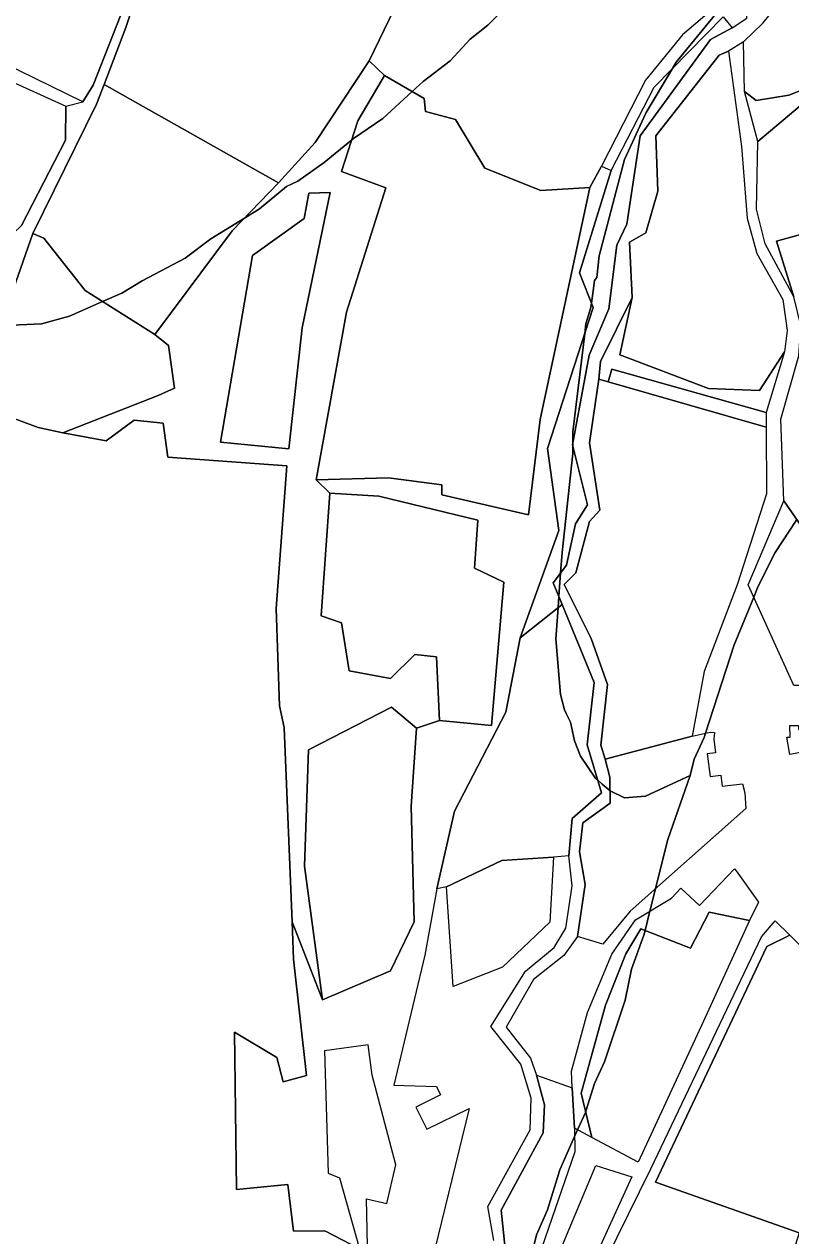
# Model space of a CAD drawing. Extents: x -477304 to -465429, y -1159113 to -1149210.
# Drawn here: x -470564 to -470353, y -1155441.1 to -1155107.6 of the extents above; entities that cross this region are included whole.
import ezdxf

# ---------------------------------------------------------------- set-up
doc = ezdxf.new("R2010")
doc.units = 0
for name, color, linetype in [('BPEJ_s', 7, 'Continuous'), ('PUPFL_s', 7, 'Continuous'), ('trav_porost_s', 7, 'Continuous'), ('voda_s', 7, 'Continuous'), ('zahrada_s', 7, 'Continuous')]:
    doc.layers.add(name, color=color, linetype=linetype)

msp = doc.modelspace()

# ---------------------------------------------------------------- linework, layer by layer
at = {"layer": 'BPEJ_s'}
for points in [[(-470428.51, -1155100.02), (-470436.37, -1155107.88), (-470441.26, -1155111.7), (-470446.78, -1155117.65), (-470454.22, -1155123.39), (-470457.19, -1155126.13), (-470465.27, -1155133.59), (-470473.34, -1155139.11), (-470473.88, -1155139.55), (-470481.42, -1155145.7), (-470488.64, -1155150.8), (-470491.83, -1155152.29), (-470499.26, -1155158.45), (-470503.37, -1155160.99), (-470512.65, -1155166.74), (-470519.66, -1155172.05), (-470531.51, -1155178.3), (-470537.08, -1155181.61), (-470542.41, -1155183.96), (-470551.53, -1155187.98), (-470559.18, -1155190.11), (-470569.38, -1155190.53)], [(-470569.38, -1155190.53), (-470559.18, -1155190.11), (-470551.53, -1155187.98), (-470542.41, -1155183.96), (-470537.08, -1155181.61), (-470531.51, -1155178.3), (-470519.66, -1155172.05), (-470512.65, -1155166.74), (-470503.37, -1155160.99), (-470499.26, -1155158.45), (-470491.83, -1155152.29), (-470488.64, -1155150.8), (-470481.42, -1155145.7), (-470473.88, -1155139.55), (-470473.34, -1155139.11), (-470465.27, -1155133.59), (-470457.19, -1155126.13), (-470454.22, -1155123.39), (-470446.78, -1155117.65), (-470441.26, -1155111.7), (-470436.37, -1155107.88), (-470428.51, -1155100.02)], [(-470368.59, -1155098.53), (-470384.52, -1155118.08), (-470385.59, -1155119.85), (-470392.81, -1155131.89), (-470398.76, -1155144.85), (-470405.77, -1155171.41), (-470406.41, -1155177.36), (-470407.05, -1155178.21), (-470407.44, -1155181.05), (-470407.9, -1155184.36), (-470408.11, -1155185.86), (-470409.39, -1155190.11), (-470409.71, -1155192.75), (-470413, -1155219.85), (-470413, -1155223.03), (-470413, -1155223.62), (-470413, -1155225.8), (-470415.97, -1155253), (-470416.38, -1155258.67), (-470416.84, -1155265.13), (-470416.94, -1155266.59), (-470417.06, -1155268.29), (-470417.67, -1155276.8), (-470416.4, -1155292.1), (-470415.86, -1155294.23), (-470415.33, -1155296.35), (-470414.73, -1155297.55), (-470413.64, -1155299.75), (-470412.57, -1155304.85), (-470410.87, -1155309.1), (-470406.81, -1155315.06), (-470406.18, -1155315.64), (-470404.88, -1155316.79), (-470402.76, -1155318.67), (-470398.76, -1155320.57), (-470393.02, -1155320.14), (-470380.66, -1155314.46), (-470386.86, -1155332.04), (-470388.4, -1155338.17), (-470390.25, -1155345.58), (-470391.8, -1155351.79), (-470393.11, -1155357.05), (-470393.45, -1155358.39), (-470396.85, -1155367.74), (-470398.55, -1155376.24), (-470404.28, -1155393.24), (-470407.05, -1155399.19), (-470409.39, -1155406.84), (-470409.46, -1155407), (-470411.68, -1155411.95), (-470412.49, -1155413.76), (-470416.61, -1155422.98), (-470420.01, -1155434.03), (-470421.28, -1155436.94), (-470422.98, -1155440.83), (-470424.68, -1155447.63)], [(-470415.86, -1155294.23), (-470416.4, -1155292.1), (-470417.67, -1155276.8), (-470417.06, -1155268.29), (-470416.94, -1155266.59), (-470416.84, -1155265.13), (-470416.38, -1155258.67), (-470415.97, -1155253), (-470413, -1155225.8), (-470413, -1155223.62), (-470413, -1155223.03), (-470413, -1155219.85), (-470409.71, -1155192.75), (-470409.39, -1155190.11), (-470408.11, -1155185.86), (-470407.9, -1155184.36), (-470407.44, -1155181.05), (-470407.05, -1155178.21), (-470406.41, -1155177.36), (-470405.77, -1155171.41), (-470398.76, -1155144.85), (-470392.81, -1155131.89), (-470385.59, -1155119.85), (-470384.52, -1155118.08), (-470368.59, -1155098.53)], [(-470351.32, -1155243.99), (-470357.33, -1155253), (-470362, -1155262.35), (-470363.21, -1155265.32), (-470364.68, -1155268.92), (-470368.59, -1155278.5), (-470376.48, -1155302.79), (-470376.87, -1155304), (-470379.64, -1155309.95), (-470380.66, -1155314.46), (-470393.02, -1155320.14), (-470398.76, -1155320.57), (-470402.76, -1155318.67), (-470404.88, -1155316.79), (-470406.18, -1155315.64), (-470406.81, -1155315.06), (-470410.87, -1155309.1), (-470412.57, -1155304.85), (-470413.64, -1155299.75), (-470414.73, -1155297.55), (-470415.33, -1155296.35), (-470415.86, -1155294.23)], [(-470379.64, -1155309.95), (-470376.87, -1155304), (-470376.48, -1155302.79), (-470368.59, -1155278.5), (-470364.68, -1155268.92), (-470363.21, -1155265.32), (-470362, -1155262.35), (-470357.33, -1155253), (-470351.32, -1155243.99)], [(-470424.68, -1155447.63), (-470422.98, -1155440.83), (-470421.28, -1155436.94), (-470420.01, -1155434.03), (-470416.61, -1155422.98), (-470412.49, -1155413.76), (-470411.68, -1155411.95), (-470409.46, -1155407), (-470409.39, -1155406.84), (-470407.05, -1155399.19), (-470404.28, -1155393.24), (-470398.55, -1155376.24), (-470396.85, -1155367.74), (-470393.45, -1155358.39), (-470393.11, -1155357.05), (-470391.8, -1155351.79), (-470390.25, -1155345.58), (-470388.4, -1155338.17), (-470386.86, -1155332.04), (-470380.66, -1155314.46), (-470379.64, -1155309.95)]]:
    msp.add_lwpolyline(points, dxfattribs=at)
at = {"layer": 'PUPFL_s'}
msp.add_lwpolyline([(-470372.99, -1155102.19), (-470382.77, -1155110.5), (-470393.02, -1155122.99), (-470405.13, -1155146.69), (-470408.31, -1155152.57), (-470421.83, -1155153.39), (-470437.24, -1155147.28), (-470445.3, -1155133.82), (-470453.54, -1155131.61), (-470453.91, -1155128.03), (-470464.8, -1155121.73), (-470469.07, -1155117.67), (-470460.77, -1155100.52)], dxfattribs=at)
for points in [[(-470413.06, -1155223.37), (-470408.94, -1155239.92), (-470412.24, -1155245.14), (-470414.76, -1155256.53), (-470418.4, -1155261.35), (-470415.91, -1155267.38), (-470427.46, -1155276.52), (-470416.83, -1155247), (-470419.98, -1155224.41), (-470407.4, -1155185.64), (-470411.17, -1155176.01), (-470402.43, -1155147.88), (-470390.6, -1155124.97), (-470371.61, -1155105.58), (-470369.13, -1155108.63), (-470375.09, -1155111.79), (-470394.5, -1155138.35), (-470398.09, -1155162.7), (-470400.92, -1155168.43), (-470403.12, -1155185.92), (-470408.53, -1155198.7)], [(-470576.01, -1155212.8), (-470583.65, -1155220.68), (-470570.2, -1155189.9), (-470561.58, -1155165.26), (-470558.55, -1155166.54), (-470547.2, -1155180.95), (-470528.01, -1155193), (-470524.3, -1155196.06), (-470522.57, -1155207.76), (-470527.13, -1155209.81), (-470553.36, -1155220.1), (-470560.09, -1155218.59)]]:
    msp.add_lwpolyline(points, close=True, dxfattribs=at)
at = {"layer": 'trav_porost_s'}
for points in [[(-470586.37, -1155050), (-470579.34, -1155038.23), (-470564.99, -1155000.4), (-470570.46, -1154970.48), (-470563.19, -1154961.01), (-470555.71, -1154963.47), (-470551.75, -1154970.89), (-470553.52, -1154975.58), (-470542.77, -1154983.12), (-470538.37, -1154992.52), (-470511.14, -1155003.89), (-470522.88, -1155060.42), (-470528.36, -1155078.84), (-470532.68, -1155086.75), (-470536.35, -1155102.45), (-470545, -1155124.37), (-470547.88, -1155128.95), (-470582.97, -1155111.85), (-470585.65, -1155107.19), (-470591.99, -1155078.43), (-470600.54, -1155063.62), (-470589.6, -1155061.09)], [(-470469.07, -1155117.67), (-470483.92, -1155140.14), (-470494, -1155151.26), (-470541.99, -1155124.18), (-470535.97, -1155108.49), (-470527.81, -1155084.23), (-470510.94, -1155025.05), (-470456.76, -1155052.76), (-470460.18, -1155057.24), (-470461.86, -1155069.86), (-470459.68, -1155090.76), (-470460.77, -1155100.52)], [(-470353.55, -1155127.14), (-470362.55, -1155128.64), (-470365.76, -1155126.11), (-470366, -1155112.47), (-470360.66, -1155107.25), (-470355.2, -1155100.41), (-470357.55, -1155095.35), (-470349.03, -1155083.5), (-470337.86, -1155080.46), (-470336.03, -1155086.12), (-470334.25, -1155091.39), (-470323.39, -1155110.39), (-470326.24, -1155112.14), (-470327.22, -1155118.22), (-470333, -1155124.27), (-470344.22, -1155123.48)], [(-470552.56, -1155130.19), (-470552.6, -1155139.55), (-470564.75, -1155163.03), (-470576.29, -1155174.04), (-470581.39, -1155186.81), (-470597, -1155199.13), (-470620.44, -1155190.6), (-470610.92, -1155171.85), (-470591.2, -1155112.64), (-470586.59, -1155114.73)], [(-470483.67, -1155233.06), (-470479.83, -1155236.68), (-470482.28, -1155270.51), (-470476.62, -1155272.39), (-470474.58, -1155285.61), (-470463.16, -1155287.69), (-470456.46, -1155281.08), (-470450.48, -1155281.77), (-470449.7, -1155299.3), (-470455.99, -1155301.37), (-470462.91, -1155295.62), (-470485.74, -1155307.32), (-470486.81, -1155339.35), (-470481.91, -1155376.2), (-470490.27, -1155354.74), (-470492.47, -1155301.25), (-470493.73, -1155295.24), (-470494.61, -1155268.43), (-470491.72, -1155229.22), (-470524.43, -1155226.77), (-470525.75, -1155217.45), (-470533.74, -1155216.63), (-470541.41, -1155222.3), (-470553.36, -1155220.1), (-470527.13, -1155209.81), (-470522.57, -1155207.76), (-470524.3, -1155196.06), (-470528.01, -1155193), (-470506.75, -1155164.5), (-470494, -1155151.26), (-470483.92, -1155140.14), (-470469.07, -1155117.67), (-470464.8, -1155121.73), (-470472.16, -1155134.19), (-470476.65, -1155148.2), (-470464.45, -1155152.7), (-470475.27, -1155186.87)], [(-470355.22, -1155183.36), (-470354.03, -1155191.92), (-470354.75, -1155197.78), (-470361.66, -1155208.48), (-470375.66, -1155207.88), (-470400.09, -1155198.67), (-470396.64, -1155182.81), (-470397.43, -1155167.64), (-470392.9, -1155165.06), (-470389.56, -1155153.54), (-470390.13, -1155138.32), (-470372.7, -1155116.16), (-470370.13, -1155115.07), (-470366.61, -1155141.25), (-470365.03, -1155160.96), (-470362.37, -1155170.77)], [(-470316.54, -1155130.8), (-470303.9, -1155142.09), (-470296.36, -1155150.25), (-470255.06, -1155182.22), (-470255.95, -1155184.17), (-470268.16, -1155175.18), (-470272.67, -1155171.86), (-470292.71, -1155156.65), (-470321.76, -1155132.57), (-470333.65, -1155127.43), (-470344.22, -1155127.83), (-470350.42, -1155130.04), (-470362.06, -1155139.88), (-470365.76, -1155126.11), (-470362.55, -1155128.64), (-470353.55, -1155127.14), (-470344.22, -1155123.48), (-470333, -1155124.27), (-470327.22, -1155118.22)], [(-470547.2, -1155180.95), (-470558.55, -1155166.54), (-470561.58, -1155165.26), (-470544.1, -1155129.66), (-470541.99, -1155124.18), (-470494, -1155151.26), (-470506.75, -1155164.5), (-470528.01, -1155193)], [(-470421.83, -1155153.39), (-470408.31, -1155152.57), (-470422.02, -1155216.45), (-470425.23, -1155242.69), (-470449.01, -1155237.15), (-470449.01, -1155234.44), (-470463.73, -1155232.49), (-470483.67, -1155233.06), (-470475.27, -1155186.87), (-470464.45, -1155152.7), (-470476.65, -1155148.2), (-470472.16, -1155134.19), (-470464.8, -1155121.73), (-470453.91, -1155128.03), (-470453.54, -1155131.61), (-470445.3, -1155133.82), (-470437.24, -1155147.28)], [(-470333.65, -1155127.43), (-470321.76, -1155132.57), (-470314.82, -1155151.88), (-470329.48, -1155154.22), (-470323.03, -1155170.13), (-470326.93, -1155179.25), (-470335.27, -1155169.76), (-470345.01, -1155164.05), (-470356.96, -1155167.34), (-470352.16, -1155182.67), (-470360.05, -1155168.03), (-470362.43, -1155158.54), (-470362.06, -1155139.88), (-470350.42, -1155130.04), (-470344.22, -1155127.83)], [(-470491.15, -1155224.47), (-470509.99, -1155222.68), (-470501.19, -1155171.32), (-470486.91, -1155161.1), (-470485.68, -1155154.11), (-470479.77, -1155153.95), (-470487.5, -1155191.18)], [(-470479.77, -1155153.95), (-470485.68, -1155154.11), (-470486.91, -1155161.1), (-470501.19, -1155171.32), (-470509.99, -1155222.68), (-470491.15, -1155224.47), (-470487.5, -1155191.18)], [(-470355.74, -1155216.29), (-470350.8, -1155198.89), (-470350.29, -1155190.58), (-470352.16, -1155182.67), (-470356.96, -1155167.34), (-470345.01, -1155164.05), (-470335.27, -1155169.76), (-470343.38, -1155192.69), (-470338.78, -1155221.95), (-470324.16, -1155243.2), (-470338.51, -1155262.48), (-470354.92, -1155238.79)], [(-470402.24, -1155202.54), (-470403.31, -1155206.09), (-470405.82, -1155205.37), (-470405.35, -1155200.43), (-470396.64, -1155182.81), (-470400.09, -1155198.67), (-470375.66, -1155207.88), (-470361.66, -1155208.48), (-470354.75, -1155197.78), (-470359.78, -1155214.54)], [(-470359.78, -1155214.54), (-470359.76, -1155218.5), (-470403.31, -1155206.09), (-470402.24, -1155202.54)], [(-470476.62, -1155272.39), (-470482.28, -1155270.51), (-470479.83, -1155236.68), (-470466.37, -1155237.5), (-470439.13, -1155244.1), (-470440.01, -1155257.32), (-470432.02, -1155261.22), (-470435.36, -1155300.62), (-470449.7, -1155299.3), (-470450.48, -1155281.77), (-470456.46, -1155281.08), (-470463.16, -1155287.69), (-470474.58, -1155285.61)], [(-470338.51, -1155262.48), (-470316.98, -1155293.13), (-470314.85, -1155296.19), (-470319.25, -1155301.91), (-470338, -1155315.06), (-470347.88, -1155318.95), (-470349.89, -1155308.02), (-470353.3, -1155308.65), (-470354.09, -1155303.85), (-470353.22, -1155303.89), (-470353.25, -1155300.69), (-470350.89, -1155300.68), (-470350.89, -1155301.76), (-470349.1, -1155301.76), (-470349.1, -1155300.68), (-470347.43, -1155300.67), (-470346.34, -1155300.67), (-470346.37, -1155289.65), (-470347.46, -1155289.65), (-470352.22, -1155289.67), (-470364.73, -1155261.95), (-470354.92, -1155238.79)], [(-470450.46, -1155345.65), (-470445.55, -1155324.22), (-470431.39, -1155297), (-470427.46, -1155276.52), (-470415.91, -1155267.38), (-470407.08, -1155288.79), (-470409.03, -1155305.97), (-470405.13, -1155319.18), (-470413.18, -1155326.23), (-470414.08, -1155336.58), (-470418.34, -1155336.88), (-470432.51, -1155337.86), (-470447.75, -1155345.04)], [(-470455.99, -1155301.37), (-470457.5, -1155322.83), (-470456.62, -1155354.74), (-470463.16, -1155368.15), (-470481.91, -1155376.2), (-470486.81, -1155339.35), (-470485.74, -1155307.32), (-470462.91, -1155295.62)], [(-470404.74, -1155360.83), (-470411.74, -1155358.74), (-470409.63, -1155344.42), (-470411.14, -1155335.42), (-470410.26, -1155327.43), (-470402.71, -1155322.02), (-470402.8, -1155314.87), (-470404.06, -1155309.96), (-470380.11, -1155303.61), (-470375.2, -1155302.5), (-470374.05, -1155302.59), (-470374.22, -1155304.42), (-470373.76, -1155308.2), (-470375.98, -1155308.47), (-470375.22, -1155314.72), (-470372.24, -1155314.36), (-470371.88, -1155317.36), (-470366.28, -1155316.68), (-470365.62, -1155319.2), (-470365.38, -1155323.55), (-470397.26, -1155351.79)], [(-470432.39, -1155367.17), (-470445.94, -1155372.47), (-470447.75, -1155345.04), (-470432.51, -1155337.86), (-470418.34, -1155336.88), (-470419.36, -1155354.82)], [(-470394.29, -1155356.59), (-470398.39, -1155363.53), (-470403.99, -1155377.68), (-470410.68, -1155401.89), (-470407.77, -1155414.04), (-470412.51, -1155411.51), (-470413.14, -1155400.39), (-470413.4, -1155395.85), (-470408.98, -1155379.67), (-470402.27, -1155363.58), (-470395.74, -1155354.19), (-470385.86, -1155348.18), (-470383.24, -1155345.43), (-470378.14, -1155350.23), (-470368.5, -1155340.1), (-470368.01, -1155340.64), (-470361.9, -1155349.28), (-470364.35, -1155354.31), (-470375.52, -1155352.04), (-470380.59, -1155361.91)], [(-470357.3, -1155354.39), (-470353.31, -1155358.34), (-470359.61, -1155361.46), (-470390.24, -1155426.38), (-470350.7, -1155440.33), (-470350.74, -1155440.45), (-470367.89, -1155492.83), (-470377.79, -1155494.93), (-470389.37, -1155503.04), (-470424.1, -1155486.87), (-470426.56, -1155485.73), (-470413.18, -1155466.61), (-470391.55, -1155422.72), (-470361.05, -1155358.84)], [(-470377.05, -1155382.07), (-470394.98, -1155420.87), (-470407.77, -1155414.04), (-470410.68, -1155401.89), (-470403.99, -1155377.68), (-470398.39, -1155363.53), (-470394.29, -1155356.59), (-470380.59, -1155361.91), (-470375.52, -1155352.04), (-470364.35, -1155354.31)], [(-470353.31, -1155358.34), (-470339.27, -1155372.22), (-470333.56, -1155378.91), (-470335.7, -1155391.2), (-470342.4, -1155416.52), (-470350.7, -1155440.33), (-470390.24, -1155426.38), (-470359.61, -1155361.46)], [(-470423.02, -1155396.93), (-470413.14, -1155400.39), (-470412.51, -1155411.51), (-470412.44, -1155417.98), (-470428.76, -1155465.38), (-470437.96, -1155481.25), (-470447.42, -1155492.58), (-470449.59, -1155497.58), (-470457.59, -1155493.04), (-470455.97, -1155490.85), (-470453.13, -1155483.38), (-470437.75, -1155471.27), (-470436.86, -1155457.65), (-470431.65, -1155444.66), (-470432.75, -1155434.08), (-470421.17, -1155412.77), (-470420.76, -1155405.05)], [(-470429.91, -1155484.52), (-470436.3, -1155481.92), (-470424.91, -1155465.59), (-470415.64, -1155443.24), (-470406.69, -1155421.79), (-470396.79, -1155424.86), (-470408.38, -1155450.4), (-470415.35, -1155461.83)]]:
    msp.add_lwpolyline(points, close=True, dxfattribs=at)
for points in [[(-470564.75, -1155163.03), (-470552.6, -1155139.55), (-470552.56, -1155130.19), (-470547.88, -1155128.95), (-470545, -1155124.37), (-470536.35, -1155102.45), (-470532.68, -1155086.75), (-470528.36, -1155078.84), (-470522.88, -1155060.42), (-470511.14, -1155003.89), (-470504.63, -1155006.67), (-470508.34, -1155015.92), (-470510.94, -1155025.05), (-470527.81, -1155084.23), (-470535.97, -1155108.49), (-470541.99, -1155124.18), (-470544.1, -1155129.66), (-470561.58, -1155165.26), (-470570.2, -1155189.9)], [(-470468.95, -1155469.94), (-470469.82, -1155430.98), (-470464.18, -1155432.28), (-470461.72, -1155421.63), (-470468.21, -1155396.94), (-470469.32, -1155388.6), (-470481.35, -1155390.2), (-470480.3, -1155423.86), (-470477.19, -1155425.18), (-470471.66, -1155444.7), (-470481.21, -1155439.76), (-470489.83, -1155439.89), (-470491.4, -1155426.99), (-470505.56, -1155428.37), (-470506.06, -1155385.07), (-470494.49, -1155392.06), (-470492.72, -1155398.79), (-470486.31, -1155397.03), (-470489.83, -1155364.94), (-470490.27, -1155354.74), (-470481.91, -1155376.2), (-470463.16, -1155368.15), (-470456.62, -1155354.74), (-470457.5, -1155322.83), (-470455.99, -1155301.37), (-470449.7, -1155299.3), (-470435.36, -1155300.62), (-470432.02, -1155261.22), (-470440.01, -1155257.32), (-470439.13, -1155244.1), (-470466.37, -1155237.5), (-470479.83, -1155236.68), (-470483.67, -1155233.06), (-470463.73, -1155232.49), (-470449.01, -1155234.44), (-470449.01, -1155237.15), (-470425.23, -1155242.69), (-470422.02, -1155216.45), (-470408.31, -1155152.57), (-470405.13, -1155146.69), (-470402.43, -1155147.88), (-470411.17, -1155176.01), (-470407.4, -1155185.64), (-470419.98, -1155224.41), (-470416.83, -1155247), (-470427.46, -1155276.52), (-470431.39, -1155297), (-470445.55, -1155324.22), (-470450.46, -1155345.65), (-470453.71, -1155363.9), (-470462.21, -1155399.7), (-470450.52, -1155400.02), (-470449.37, -1155402.33), (-470456.19, -1155405.71), (-470453.17, -1155411.81), (-470441.55, -1155406.06), (-470452.88, -1155452.74)], [(-470576.01, -1155212.8), (-470560.09, -1155218.59), (-470553.36, -1155220.1), (-470541.41, -1155222.3), (-470533.74, -1155216.63), (-470525.75, -1155217.45), (-470524.43, -1155226.77), (-470491.72, -1155229.22), (-470494.61, -1155268.43), (-470493.73, -1155295.24), (-470492.47, -1155301.25), (-470490.27, -1155354.74), (-470489.83, -1155364.94), (-470486.31, -1155397.03), (-470492.72, -1155398.79), (-470494.49, -1155392.06), (-470506.06, -1155385.07), (-470505.56, -1155428.37), (-470491.4, -1155426.99), (-470489.83, -1155439.89), (-470481.21, -1155439.76), (-470471.66, -1155444.7)]]:
    msp.add_lwpolyline(points, dxfattribs=at)
at = {"layer": 'voda_s'}
for points in [[(-470413.06, -1155223.37), (-470408.53, -1155198.7), (-470403.12, -1155185.92), (-470400.92, -1155168.43), (-470398.09, -1155162.7), (-470394.5, -1155138.35), (-470375.09, -1155111.79), (-470369.13, -1155108.63), (-470365.1, -1155105.94), (-470365.14, -1155099.07), (-470359.06, -1155082.02)], [(-470360.66, -1155107.25), (-470366, -1155112.47), (-470370.13, -1155115.07), (-470372.7, -1155116.16), (-470390.13, -1155138.32), (-470389.56, -1155153.54), (-470392.9, -1155165.06), (-470397.43, -1155167.64), (-470396.64, -1155182.81), (-470405.35, -1155200.43), (-470405.82, -1155205.37), (-470408.4, -1155222.87), (-470405.57, -1155241.43), (-470408.4, -1155244.51), (-470412.18, -1155258.61), (-470415.38, -1155261.82), (-470407.96, -1155276.67), (-470403.43, -1155289.38), (-470405.32, -1155306.12), (-470404.06, -1155309.96), (-470402.8, -1155314.87), (-470402.71, -1155322.02), (-470410.26, -1155327.43), (-470411.14, -1155335.42), (-470409.63, -1155344.42), (-470411.74, -1155358.74), (-470415.51, -1155363.96), (-470423.81, -1155370.57), (-470431.3, -1155383.72), (-470424.6, -1155392.22), (-470423.02, -1155396.93), (-470420.76, -1155405.05), (-470421.17, -1155412.77), (-470432.75, -1155434.08), (-470431.65, -1155444.66)], [(-470434.69, -1155442.41), (-470436.37, -1155433.06), (-470424.7, -1155411.96), (-470424.42, -1155403.22), (-470427.29, -1155393.87), (-470435.55, -1155383.56), (-470426, -1155368.31), (-470418.11, -1155361.75), (-470414.95, -1155356.49), (-470413.22, -1155344.8), (-470414.08, -1155336.58), (-470413.18, -1155326.23), (-470405.13, -1155319.18), (-470409.03, -1155305.97), (-470407.08, -1155288.79), (-470415.91, -1155267.38), (-470418.4, -1155261.35), (-470414.76, -1155256.53), (-470412.24, -1155245.14), (-470408.94, -1155239.92), (-470413.06, -1155223.37)]]:
    msp.add_lwpolyline(points, dxfattribs=at)
at = {"layer": 'zahrada_s'}
msp.add_lwpolyline([(-470412.18, -1155258.61), (-470408.4, -1155244.51), (-470405.57, -1155241.43), (-470408.4, -1155222.87), (-470405.82, -1155205.37), (-470403.31, -1155206.09), (-470359.76, -1155218.5), (-470359.67, -1155236.91), (-470367.73, -1155261.97), (-470376.82, -1155285.82), (-470380.11, -1155303.61), (-470404.06, -1155309.96), (-470405.32, -1155306.12), (-470403.43, -1155289.38), (-470407.96, -1155276.67), (-470415.38, -1155261.82)], close=True, dxfattribs=at)

doc.saveas('drawing.dxf')
